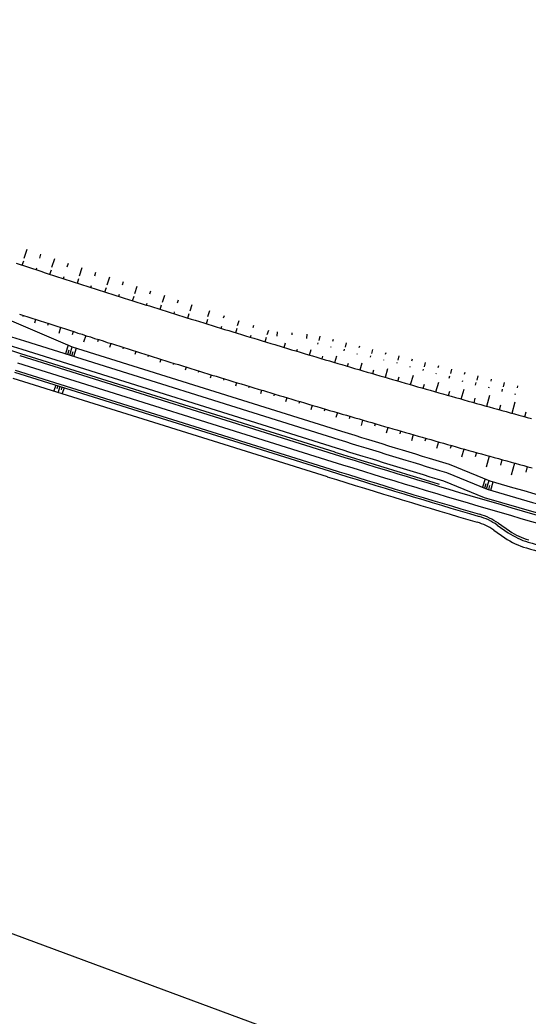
# Model space of a CAD drawing. Extents: x -552278 to -547230, y -1151007 to -1148251.
# Drawn here: x -548984.1 to -548868.1, y -1149985.6 to -1149758.4 of the extents above; entities that cross this region are included whole.
import ezdxf

# ---------------------------------------------------------------- set-up
doc = ezdxf.new("R2010")
doc.units = 0
doc.layers.add('u_trat navrh', color=7, linetype='Continuous')
doc.layers.add('x_formát_rám', color=7, linetype='Continuous')

msp = doc.modelspace()

# ---------------------------------------------------------------- linework, layer by layer
at = {"layer": 'u_trat navrh'}
for p, q in [((-548982.48, -1149810.76), (-548983.15, -1149812.79)), ((-548979.35, -1149811.81), (-548979.64, -1149812.71)), ((-548976.21, -1149812.87), (-548976.85, -1149814.84)), ((-548983.53, -1149814.35), (-548983.19, -1149813.32)), ((-548980.39, -1149815.38), (-548980.23, -1149814.91)), ((-548977.24, -1149816.4), (-548976.91, -1149815.37)), ((-548973.08, -1149813.92), (-548973.36, -1149814.79)), ((-548969.94, -1149814.97), (-548970.55, -1149816.87)), ((-548974.1, -1149817.42), (-548973.95, -1149816.95)), ((-548970.96, -1149818.43), (-548970.63, -1149817.4)), ((-548966.8, -1149816.03), (-548967.07, -1149816.86)), ((-548963.67, -1149817.08), (-548964.25, -1149818.89)), ((-548967.87, -1149819.42), (-548967.72, -1149818.96)), ((-548964.67, -1149820.45), (-548964.34, -1149819.41)), ((-548960.53, -1149818.13), (-548960.78, -1149818.93)), ((-548957.4, -1149819.18), (-548957.94, -1149820.9)), ((-548961.52, -1149821.45), (-548961.37, -1149820.98)), ((-548958.37, -1149822.44), (-548958.04, -1149821.41)), ((-548954.26, -1149820.24), (-548954.49, -1149820.98)), ((-548951.12, -1149821.29), (-548951.62, -1149822.88)), ((-548955.22, -1149823.44), (-548955.07, -1149822.97)), ((-548952.07, -1149824.43), (-548951.75, -1149823.39)), ((-548947.99, -1149822.34), (-548948.2, -1149823.03)), ((-548944.85, -1149823.4), (-548945.3, -1149824.85)), ((-548983.36, -1149825.77), (-548983.45, -1149826.03)), ((-548980.51, -1149826.7), (-548980.78, -1149827.54)), ((-548948.92, -1149825.41), (-548948.77, -1149824.95)), ((-548945.76, -1149826.39), (-548945.44, -1149825.36)), ((-548941.5, -1149827.71), (-548941.18, -1149826.67)), ((-548940.84, -1149824.74), (-548941.29, -1149826.1)), ((-548937.47, -1149825.87), (-548937.67, -1149826.44)), ((-548986.03, -1149827), (-548972.13, -1149832.93)), ((-548977.65, -1149827.62), (-548977.81, -1149828.12)), ((-548974.79, -1149828.54), (-548975.23, -1149829.91)), ((-548938.16, -1149828.74), (-548938.02, -1149828.27)), ((-548934.82, -1149829.76), (-548934.5, -1149828.72)), ((-548934.11, -1149827), (-548934.51, -1149828.18)), ((-548930.75, -1149828.13), (-548930.92, -1149828.62)), ((-548971.93, -1149829.46), (-548972.17, -1149830.2)), ((-548969.07, -1149830.38), (-548969.55, -1149831.88)), ((-548966.21, -1149831.29), (-548966.39, -1149831.83)), ((-548931.48, -1149830.78), (-548931.34, -1149830.31)), ((-548928.13, -1149831.79), (-548927.82, -1149830.75)), ((-548927.39, -1149829.26), (-548927.72, -1149830.24)), ((-548925.38, -1149829.51), (-548925.47, -1149830.51)), ((-548922.01, -1149829.79), (-548922.05, -1149830.24)), ((-548918.64, -1149830.08), (-548918.72, -1149831.07)), ((-548915.65, -1149830.55), (-548915.89, -1149831.52)), ((-548912.64, -1149831.3), (-548912.75, -1149831.73)), ((-548983.63, -1149833.52), (-548911.9, -1149856)), ((-548983.03, -1149831.61), (-548911.3, -1149854.09)), ((-548973.05, -1149832.54), (-548973.68, -1149834.54)), ((-548972.72, -1149834.84), (-548972.13, -1149832.93)), ((-548972.13, -1149832.93), (-548910.71, -1149852.18)), ((-548971.77, -1149835.14), (-548971.17, -1149833.23)), ((-548963.35, -1149832.2), (-548963.64, -1149833.1)), ((-548960.49, -1149833.1), (-548960.59, -1149833.43)), ((-548923.77, -1149833.11), (-548923.46, -1149832.08)), ((-548920.89, -1149833.97), (-548920.74, -1149833.49)), ((-548916.09, -1149832.35), (-548916.01, -1149832.02)), ((-548913.1, -1149833.04), (-548913.07, -1149832.92)), ((-548910.12, -1149833.86), (-548910.03, -1149833.51)), ((-548909.63, -1149832.05), (-548909.88, -1149833.02)), ((-548906.62, -1149832.8), (-548906.73, -1149833.23)), ((-548903.62, -1149833.55), (-548903.86, -1149834.52)), ((-548984.08, -1149834.95), (-548912.35, -1149857.43)), ((-548972.89, -1149833.71), (-548973.2, -1149834.69)), ((-548972.25, -1149834.99), (-548971.95, -1149834.04)), ((-548957.62, -1149834), (-548957.85, -1149834.72)), ((-548954.76, -1149834.9), (-548954.86, -1149835.23)), ((-548951.89, -1149835.8), (-548952.12, -1149836.52)), ((-548918.01, -1149834.83), (-548917.64, -1149833.59)), ((-548915.12, -1149835.69), (-548914.95, -1149835.09)), ((-548912.24, -1149836.54), (-548911.8, -1149835.04)), ((-548907.13, -1149834.67), (-548907.08, -1149834.49)), ((-548904.1, -1149835.35), (-548904.02, -1149835.02)), ((-548900.61, -1149834.3), (-548900.72, -1149834.74)), ((-548897.6, -1149835.05), (-548897.84, -1149836.02)), ((-548894.59, -1149835.8), (-548894.7, -1149836.24)), ((-548949.02, -1149836.69), (-548949.12, -1149837.02)), ((-548946.15, -1149837.58), (-548946.38, -1149838.32)), ((-548909.36, -1149837.39), (-548909.14, -1149836.66)), ((-548906.47, -1149838.24), (-548906, -1149836.61)), ((-548901.06, -1149836.02), (-548901.03, -1149835.9)), ((-548900.7, -1149839.92), (-548900.12, -1149837.93)), ((-548898.02, -1149836.69), (-548897.98, -1149836.52)), ((-548895.06, -1149837.6), (-548895.03, -1149837.45)), ((-548892.06, -1149838.4), (-548891.97, -1149838.03)), ((-548891.58, -1149836.56), (-548891.83, -1149837.53)), ((-548888.58, -1149837.32), (-548888.69, -1149837.76)), ((-548885.57, -1149838.08), (-548885.82, -1149839.05)), ((-548985.69, -1149840.09), (-548913.96, -1149862.57)), ((-548985.28, -1149838.77), (-548913.55, -1149861.25)), ((-548985.13, -1149838.29), (-548913.4, -1149860.77)), ((-548943.28, -1149838.46), (-548943.39, -1149838.8)), ((-548940.41, -1149839.34), (-548940.65, -1149840.12)), ((-548937.54, -1149840.22), (-548937.65, -1149840.58)), ((-548903.59, -1149839.08), (-548903.34, -1149838.23)), ((-548897.81, -1149840.76), (-548897.55, -1149839.84)), ((-548894.92, -1149841.59), (-548894.29, -1149839.39)), ((-548889.07, -1149839.1), (-548889.03, -1149838.96)), ((-548886.11, -1149840.09), (-548885.98, -1149839.55)), ((-548882.56, -1149838.84), (-548882.68, -1149839.28)), ((-548879.56, -1149839.6), (-548879.8, -1149840.57)), ((-548876.55, -1149840.36), (-548876.66, -1149840.8)), ((-548975.92, -1149841.7), (-548976.34, -1149843.02)), ((-548975.44, -1149841.85), (-548975.65, -1149842.51)), ((-548974.97, -1149842), (-548975.38, -1149843.32)), ((-548974.49, -1149842.15), (-548974.7, -1149842.81)), ((-548974.01, -1149842.3), (-548974.43, -1149843.62)), ((-548934.67, -1149841.1), (-548934.92, -1149841.91)), ((-548931.79, -1149841.97), (-548931.91, -1149842.35)), ((-548892.03, -1149842.42), (-548891.77, -1149841.49)), ((-548889.14, -1149843.24), (-548888.51, -1149841.02)), ((-548883.36, -1149844.88), (-548882.71, -1149842.61)), ((-548883.11, -1149840.9), (-548883.04, -1149840.63)), ((-548880.12, -1149841.73), (-548879.96, -1149841.07)), ((-548877.06, -1149842.3), (-548877.01, -1149842.09)), ((-548874.07, -1149843.14), (-548873.93, -1149842.59)), ((-548873.55, -1149841.12), (-548873.79, -1149842.09)), ((-548870.54, -1149841.88), (-548870.65, -1149842.32)), ((-548928.92, -1149842.84), (-548929.18, -1149843.71)), ((-548926.04, -1149843.7), (-548926.17, -1149844.11)), ((-548923.17, -1149844.56), (-548923.45, -1149845.51)), ((-548886.25, -1149844.07), (-548885.97, -1149843.09)), ((-548880.46, -1149845.7), (-548880.18, -1149844.69)), ((-548877.57, -1149846.51), (-548876.87, -1149844.01)), ((-548871.06, -1149843.85), (-548871.01, -1149843.63)), ((-548920.29, -1149845.42), (-548920.42, -1149845.86)), ((-548917.41, -1149846.28), (-548917.71, -1149847.3)), ((-548914.53, -1149847.13), (-548914.67, -1149847.61)), ((-548874.67, -1149847.32), (-548874.35, -1149846.17)), ((-548871.78, -1149848.13), (-548871.04, -1149845.49)), ((-548911.65, -1149847.97), (-548911.98, -1149849.1)), ((-548908.77, -1149848.82), (-548908.92, -1149849.35)), ((-548868.88, -1149848.93), (-548868.56, -1149847.76)), ((-548905.88, -1149849.66), (-548906.24, -1149850.89)), ((-548903, -1149850.5), (-548903.17, -1149851.08)), ((-548900.12, -1149851.33), (-548900.5, -1149852.67)), ((-548897.23, -1149852.16), (-548897.41, -1149852.79)), ((-548894.34, -1149852.99), (-548894.76, -1149854.43)), ((-548891.45, -1149853.81), (-548891.65, -1149854.49)), ((-548888.57, -1149854.63), (-548889, -1149856.18)), ((-548885.68, -1149855.45), (-548885.88, -1149856.17)), ((-548882.79, -1149856.27), (-548883.3, -1149858.1)), ((-548879.89, -1149857.08), (-548880.17, -1149858.05)), ((-548877, -1149857.88), (-548877.7, -1149860.39)), ((-548886.11, -1149859.72), (-548876.82, -1149863.52)), ((-548874.11, -1149858.69), (-548874.45, -1149859.92)), ((-548871.21, -1149859.49), (-548871.98, -1149862.27)), ((-548868.32, -1149860.28), (-548868.67, -1149861.55)), ((-548886.78, -1149861.61), (-548877.48, -1149865.41)), ((-548877.93, -1149863.06), (-548878.5, -1149864.99)), ((-548887.44, -1149863.49), (-548878.14, -1149867.3)), ((-548877.76, -1149864.21), (-548878.04, -1149865.18)), ((-548877.58, -1149865.37), (-548877.01, -1149863.44)), ((-548877.1, -1149865.52), (-548876.82, -1149864.56)), ((-548876.62, -1149865.66), (-548876.06, -1149863.74)), ((-548875.18, -1149873.61), (-548872.64, -1149875.36)), ((-548874.9, -1149873.2), (-548872.36, -1149874.95)), ((-548875.97, -1149874.76), (-548873.43, -1149876.51))]:
    msp.add_line(p, q, dxfattribs=at)
for points in [[(-548984.97, -1149813.88), (-548984.02, -1149814.19), (-548983.07, -1149814.5), (-548982.13, -1149814.81), (-548981.18, -1149815.12), (-548980.23, -1149815.43), (-548979.28, -1149815.74), (-548978.33, -1149816.05), (-548977.38, -1149816.36), (-548976.43, -1149816.67), (-548975.48, -1149816.97), (-548974.53, -1149817.28), (-548973.58, -1149817.59), (-548972.63, -1149817.89), (-548971.68, -1149818.2), (-548970.72, -1149818.51), (-548969.77, -1149818.81), (-548968.82, -1149819.12), (-548967.87, -1149819.42), (-548966.92, -1149819.73), (-548965.97, -1149820.03), (-548965.02, -1149820.33), (-548964.07, -1149820.64), (-548963.11, -1149820.94), (-548962.16, -1149821.24), (-548961.21, -1149821.55), (-548960.26, -1149821.85), (-548959.31, -1149822.15), (-548958.35, -1149822.45), (-548957.4, -1149822.75), (-548956.45, -1149823.05), (-548955.5, -1149823.35), (-548954.54, -1149823.65), (-548953.59, -1149823.95), (-548952.64, -1149824.25), (-548951.68, -1149824.55), (-548950.73, -1149824.85), (-548949.78, -1149825.14), (-548948.82, -1149825.44), (-548947.87, -1149825.74), (-548946.92, -1149826.03), (-548945.96, -1149826.33), (-548945.01, -1149826.63), (-548944.06, -1149826.92), (-548943.1, -1149827.22), (-548942.15, -1149827.51), (-548941.19, -1149827.81), (-548940.24, -1149828.1), (-548939.28, -1149828.39), (-548938.33, -1149828.69), (-548937.37, -1149828.98), (-548936.42, -1149829.27), (-548935.46, -1149829.56), (-548934.51, -1149829.86), (-548933.55, -1149830.15), (-548932.6, -1149830.44), (-548931.64, -1149830.73), (-548930.69, -1149831.02), (-548929.73, -1149831.31), (-548928.78, -1149831.6), (-548927.82, -1149831.89), (-548926.86, -1149832.18), (-548925.91, -1149832.47), (-548925.22, -1149832.67), (-548924.95, -1149832.75), (-548923.99, -1149833.04), (-548923.04, -1149833.33), (-548922.08, -1149833.62), (-548921.12, -1149833.9), (-548920.17, -1149834.19), (-548919.21, -1149834.47), (-548918.25, -1149834.76), (-548917.3, -1149835.04), (-548916.34, -1149835.33), (-548915.38, -1149835.61), (-548914.42, -1149835.9), (-548913.47, -1149836.18), (-548912.51, -1149836.46), (-548911.55, -1149836.75), (-548910.59, -1149837.03), (-548909.63, -1149837.31), (-548908.68, -1149837.59), (-548907.72, -1149837.87), (-548906.76, -1149838.15), (-548905.8, -1149838.43), (-548904.84, -1149838.71), (-548903.88, -1149838.99), (-548902.92, -1149839.27), (-548901.97, -1149839.55), (-548901.01, -1149839.83), (-548900.05, -1149840.11), (-548899.09, -1149840.39), (-548898.13, -1149840.66), (-548897.17, -1149840.94), (-548896.21, -1149841.22), (-548895.25, -1149841.49), (-548894.29, -1149841.77), (-548893.33, -1149842.05), (-548892.37, -1149842.32), (-548891.41, -1149842.6), (-548890.45, -1149842.87), (-548889.49, -1149843.14), (-548888.53, -1149843.42), (-548887.57, -1149843.69), (-548886.61, -1149843.96), (-548885.65, -1149844.24), (-548884.69, -1149844.51), (-548883.72, -1149844.78), (-548882.76, -1149845.05), (-548881.8, -1149845.32), (-548880.84, -1149845.59), (-548879.88, -1149845.86), (-548878.92, -1149846.13), (-548877.96, -1149846.4), (-548876.99, -1149846.67), (-548876.03, -1149846.94), (-548875.07, -1149847.21), (-548874.11, -1149847.48), (-548873.15, -1149847.75), (-548872.18, -1149848.01), (-548871.22, -1149848.28), (-548870.26, -1149848.55), (-548869.3, -1149848.81), (-548868.33, -1149849.08), (-548867.37, -1149849.34)], [(-548984.19, -1149825.5), (-548983.24, -1149825.81), (-548982.28, -1149826.12), (-548981.33, -1149826.43), (-548980.38, -1149826.74), (-548979.43, -1149827.05), (-548978.47, -1149827.35), (-548977.52, -1149827.66), (-548976.57, -1149827.97), (-548975.62, -1149828.28), (-548974.66, -1149828.59), (-548973.71, -1149828.89), (-548972.76, -1149829.2), (-548971.8, -1149829.5), (-548970.85, -1149829.81), (-548969.89, -1149830.11), (-548968.94, -1149830.42), (-548967.99, -1149830.72), (-548967.03, -1149831.03), (-548966.08, -1149831.33), (-548965.12, -1149831.63), (-548964.17, -1149831.94), (-548963.22, -1149832.24), (-548962.26, -1149832.54), (-548961.31, -1149832.84), (-548960.35, -1149833.15), (-548959.4, -1149833.45), (-548958.44, -1149833.75), (-548957.49, -1149834.05), (-548956.53, -1149834.35), (-548955.57, -1149834.65), (-548954.62, -1149834.95), (-548953.66, -1149835.24), (-548952.71, -1149835.54), (-548951.75, -1149835.84), (-548950.8, -1149836.14), (-548949.84, -1149836.44), (-548948.88, -1149836.73), (-548947.93, -1149837.03), (-548946.97, -1149837.33), (-548946.01, -1149837.62), (-548945.06, -1149837.92), (-548944.1, -1149838.21), (-548943.14, -1149838.51), (-548942.19, -1149838.8), (-548941.23, -1149839.09), (-548940.27, -1149839.39), (-548939.31, -1149839.68), (-548938.36, -1149839.97), (-548937.4, -1149840.27), (-548936.44, -1149840.56), (-548935.48, -1149840.85), (-548934.52, -1149841.14), (-548933.57, -1149841.43), (-548932.61, -1149841.72), (-548931.65, -1149842.01), (-548930.69, -1149842.3), (-548929.73, -1149842.59), (-548928.77, -1149842.88), (-548928.5, -1149842.96), (-548927.82, -1149843.17), (-548926.86, -1149843.46), (-548925.9, -1149843.75), (-548924.94, -1149844.03), (-548923.98, -1149844.32), (-548923.02, -1149844.61), (-548922.06, -1149844.89), (-548921.1, -1149845.18), (-548920.14, -1149845.47), (-548919.18, -1149845.75), (-548918.22, -1149846.04), (-548917.26, -1149846.32), (-548916.3, -1149846.6), (-548915.34, -1149846.89), (-548914.38, -1149847.17), (-548913.42, -1149847.45), (-548912.46, -1149847.74), (-548911.5, -1149848.02), (-548910.54, -1149848.3), (-548909.58, -1149848.58), (-548908.61, -1149848.86), (-548907.65, -1149849.14), (-548906.69, -1149849.42), (-548905.73, -1149849.7), (-548904.77, -1149849.98), (-548903.81, -1149850.26), (-548902.85, -1149850.54), (-548901.88, -1149850.82), (-548900.92, -1149851.1), (-548899.96, -1149851.38), (-548899, -1149851.65), (-548898.04, -1149851.93), (-548897.07, -1149852.21), (-548896.11, -1149852.48), (-548895.15, -1149852.76), (-548894.19, -1149853.04), (-548893.22, -1149853.31), (-548892.26, -1149853.58), (-548891.3, -1149853.86), (-548890.33, -1149854.13), (-548889.37, -1149854.41), (-548888.41, -1149854.68), (-548887.44, -1149854.95), (-548886.48, -1149855.23), (-548885.52, -1149855.5), (-548884.55, -1149855.77), (-548883.59, -1149856.04), (-548882.63, -1149856.31), (-548881.66, -1149856.58), (-548880.7, -1149856.85), (-548879.73, -1149857.12), (-548878.77, -1149857.39), (-548877.8, -1149857.66), (-548876.84, -1149857.93), (-548875.87, -1149858.2), (-548874.91, -1149858.46), (-548873.94, -1149858.73), (-548872.98, -1149859), (-548872.01, -1149859.27), (-548871.05, -1149859.53), (-548870.08, -1149859.8), (-548869.12, -1149860.06), (-548868.15, -1149860.33), (-548867.19, -1149860.59)], [(-548983.93, -1149834.47), (-548912.2, -1149856.95)], [(-548984.6, -1149836.62), (-548912.87, -1149859.1)]]:
    msp.add_lwpolyline(points, dxfattribs=at)
for centre, radius, start, end in [((-548386.44, -1147928.16), 1994.75, 246.83017, 252.59748), ((-548386.44, -1147928.16), 1997.75, 246.83017, 252.59748), ((-548386.44, -1147928.16), 1996.75, 246.83017, 252.59748), ((-548314.71, -1147950.65), 1992.75, 252.59748, 253.3371), ((-548314.71, -1147950.65), 1996.75, 252.59748, 253.3315), ((-548314.71, -1147950.65), 1994.75, 252.59748, 253.3343), ((-548314.71, -1147950.65), 1998.25, 252.59748, 254.88027), ((-548314.71, -1147950.65), 1997.75, 252.59748, 253.31205), ((-548314.71, -1147950.65), 2001.75, 252.59748, 253.6211), ((-548314.71, -1147950.65), 2000, 252.59748, 254.89092), ((-548314.71, -1147950.65), 2003.64, 252.59748, 253.6211), ((-548314.71, -1147950.65), 2002.25, 252.59748, 253.6211), ((-548314.71, -1147950.65), 1993.75, 253.62418, 254.85279), ((-548314.71, -1147950.65), 1997.75, 253.61831, 254.87722), ((-548314.71, -1147950.65), 1995.75, 253.62124, 254.86502), ((-548883.41, -1149885.55), 14.5, 55.4229, 73.6211), ((-548883.41, -1149885.55), 15, 55.4229, 73.6211), ((-548883.41, -1149885.55), 13.11, 55.4229, 73.6211), ((-548863.85, -1149862.6), 16.89, 235.4229, 253.9752), ((-548863.85, -1149862.6), 15.5, 235.4229, 253.9752), ((-548863.85, -1149862.6), 15, 235.4229, 253.9752), ((-548314.71, -1147950.65), 2006.14, 253.9752, 254.40733), ((-548314.71, -1147950.65), 2004.75, 253.9752, 254.40733)]:
    msp.add_arc(centre, radius, start, end, dxfattribs=at)
at = {"layer": 'x_formát_rám'}
msp.add_lwpolyline([(-551013.31, -1150148.65), (-548712.99, -1151001.15), (-548408.91, -1150180.65), (-550709.24, -1149328.16)], close=True, dxfattribs=at)

doc.saveas('drawing.dxf')
